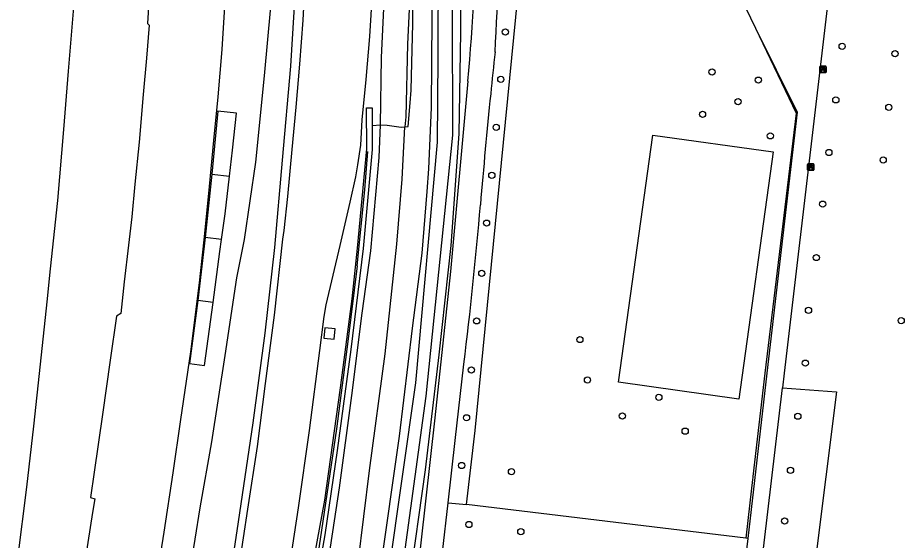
# Model space of a CAD drawing. Extents: x 157466 to 158888, y 383063 to 384677.
# Drawn here: x 157794.9 to 157935.1, y 383973.6 to 384056.1 of the extents above; entities that cross this region are included whole.
import ezdxf

# ---------------------------------------------------------------- set-up
doc = ezdxf.new("R2010")
doc.units = 0
for name, color, linetype in [('IMGEO_Bank', 7, 'Continuous'), ('IMGEO_Berm_groen', 7, 'Continuous'), ('IMGEO_Boom', 7, 'Continuous'), ('IMGEO_Geluidsscherm', 7, 'Continuous'), ('IMGEO_Grasland_overig', 7, 'Continuous'), ('IMGEO_Groenvoorziening', 7, 'Continuous'), ('IMGEO_Hek', 7, 'Continuous'), ('IMGEO_Loofbos', 7, 'Continuous'), ('IMGEO_Muur', 7, 'Continuous'), ('IMGEO_Rijbaan_autosnelweg', 7, 'Continuous'), ('IMGEO_Rijbaan_autoweg', 7, 'Continuous'), ('IMGEO_Rijbaan_lokaal_gesloten', 7, 'Continuous'), ('IMGEO_Voetpad_halfverhard', 7, 'Continuous'), ('IMGEO_Waterloop', 7, 'Continuous')]:
    doc.layers.add(name, color=color, linetype=linetype)

msp = doc.modelspace()

# ---------------------------------------------------------------- linework, layer by layer
at = {"layer": 'IMGEO_Bank'}
for p, q in [((157921.71, 384047.55), (157921.71, 384048.4)), ((157921.71, 384048.4), (157921.71, 384047.55)), ((157921.79, 384048.48), (157922.63, 384048.48)), ((157922.63, 384048.48), (157921.79, 384048.48)), ((157922.02, 384047.99), (157922.02, 384048.09)), ((157922.41, 384047.88), (157922.02, 384047.88)), ((157922.06, 384048.09), (157922.06, 384047.99)), ((157922.35, 384048.1), (157922.07, 384048.1)), ((157922.07, 384047.98), (157922.35, 384047.98)), ((157922.36, 384047.99), (157922.36, 384048.09)), ((157922.4, 384048.09), (157922.4, 384047.99)), ((157922.71, 384048.41), (157922.71, 384047.56)), ((157922.71, 384047.56), (157922.71, 384048.41)), ((157922.64, 384047.48), (157921.8, 384047.48)), ((157921.8, 384047.48), (157922.64, 384047.48)), ((157919.78, 384032.12), (157919.78, 384032.97)), ((157919.78, 384032.97), (157919.78, 384032.12)), ((157919.86, 384033.05), (157920.7, 384033.05)), ((157920.7, 384033.05), (157919.86, 384033.05)), ((157920.09, 384032.56), (157920.09, 384032.66)), ((157920.48, 384032.45), (157920.09, 384032.45)), ((157920.42, 384032.67), (157920.14, 384032.67)), ((157920.14, 384032.66), (157920.14, 384032.56)), ((157920.14, 384032.55), (157920.42, 384032.55)), ((157920.43, 384032.56), (157920.43, 384032.66)), ((157920.47, 384032.66), (157920.47, 384032.56)), ((157920.78, 384032.98), (157920.78, 384032.13)), ((157920.78, 384032.13), (157920.78, 384032.98)), ((157920.71, 384032.05), (157919.87, 384032.05)), ((157919.87, 384032.05), (157920.71, 384032.05))]:
    msp.add_line(p, q, dxfattribs=at)
for points in [[(157921.96, 384047.88), (157921.82, 384047.88), (157921.93, 384047.98), (157922.01, 384047.98)], [(157922.01, 384048.1), (157921.93, 384048.1), (157921.93, 384048.26), (157922.49, 384048.26), (157922.49, 384048.1), (157922.41, 384048.1)], [(157922.01, 384047.87), (157922.01, 384047.66), (157921.97, 384047.66), (157921.97, 384047.87)], [(157922.41, 384047.98), (157922.49, 384047.98), (157922.6, 384047.88), (157922.47, 384047.88)], [(157922.46, 384047.87), (157922.46, 384047.66), (157922.42, 384047.66), (157922.42, 384047.87)], [(157920.03, 384032.45), (157919.89, 384032.45), (157920, 384032.55), (157920.09, 384032.55)], [(157920.09, 384032.67), (157920, 384032.67), (157920, 384032.83), (157920.56, 384032.83), (157920.56, 384032.67), (157920.48, 384032.67)], [(157920.08, 384032.44), (157920.08, 384032.23), (157920.04, 384032.23), (157920.04, 384032.44)], [(157920.48, 384032.55), (157920.56, 384032.55), (157920.68, 384032.45), (157920.54, 384032.45)], [(157920.53, 384032.44), (157920.53, 384032.23), (157920.49, 384032.23), (157920.49, 384032.44)]]:
    msp.add_lwpolyline(points, dxfattribs=at)
for centre, radius, start, end in [((157921.79, 384048.4), 0.0779, 92.4484, 184.2845), ((157921.79, 384048.4), 0.0779, 92.4484, 184.2845), ((157921.96, 384047.87), 0.00671, 2.8957, 87.1043), ((157922.01, 384048.09), 0.00671, 2.8957, 87.1043), ((157922.01, 384047.99), 0.00671, 272.8957, 357.1043), ((157922.02, 384047.87), 0.00671, 92.8957, 177.1043), ((157922.07, 384048.09), 0.00671, 92.8957, 177.1043), ((157922.07, 384047.99), 0.00671, 182.8957, 267.1043), ((157922.35, 384048.09), 0.00671, 2.8957, 87.1043), ((157922.35, 384047.99), 0.00671, 272.8957, 357.1043), ((157922.41, 384048.09), 0.00671, 92.8957, 177.1043), ((157922.41, 384047.99), 0.00671, 182.8957, 267.1043), ((157922.41, 384047.87), 0.00671, 2.8957, 87.1043), ((157922.47, 384047.87), 0.00671, 92.8957, 177.1043), ((157922.63, 384048.4), 0.0779, 2.4484, 94.2845), ((157922.63, 384048.4), 0.0779, 2.4484, 94.2845), ((157921.79, 384047.56), 0.0779, 182.4484, 274.2845), ((157921.79, 384047.56), 0.0779, 182.4484, 274.2845), ((157922.63, 384047.56), 0.0779, 272.4484, 4.2845), ((157922.63, 384047.56), 0.0779, 272.4484, 4.2845), ((157919.86, 384032.97), 0.0779, 92.4484, 184.2845), ((157919.86, 384032.97), 0.0779, 92.4484, 184.2845), ((157920.03, 384032.44), 0.00671, 2.8957, 87.1043), ((157920.09, 384032.44), 0.00671, 92.8957, 177.1043), ((157920.09, 384032.66), 0.00671, 2.8957, 87.1043), ((157920.09, 384032.56), 0.00671, 272.8957, 357.1043), ((157920.14, 384032.66), 0.00671, 92.8957, 177.1043), ((157920.14, 384032.56), 0.00671, 182.8957, 267.1043), ((157920.42, 384032.66), 0.00671, 2.8957, 87.1043), ((157920.42, 384032.56), 0.00671, 272.8957, 357.1043), ((157920.48, 384032.66), 0.00671, 92.8957, 177.1043), ((157920.48, 384032.56), 0.00671, 182.8957, 267.1043), ((157920.48, 384032.44), 0.00671, 2.8957, 87.1043), ((157920.54, 384032.44), 0.00671, 92.8957, 177.1043), ((157920.71, 384032.97), 0.0779, 2.4484, 94.2845), ((157920.71, 384032.97), 0.0779, 2.4484, 94.2845), ((157919.86, 384032.13), 0.0779, 182.4484, 274.2845), ((157919.86, 384032.13), 0.0779, 182.4484, 274.2845), ((157920.71, 384032.13), 0.0779, 272.4484, 4.2845), ((157920.71, 384032.13), 0.0779, 272.4484, 4.2845)]:
    msp.add_arc(centre, radius, start, end, dxfattribs=at)
at = {"layer": 'IMGEO_Berm_groen'}
for points in [[(157858.17, 384208.7), (157858.18, 384208.66), (157860.85, 384182.07), (157862.19, 384164.89), (157863.93, 384135.96), (157864.6, 384112.81), (157864.58, 384094.39), (157864.9, 384064.51), (157864.89, 384053.85), (157864.64, 384037.78), (157863.37, 384020.14), (157861.47, 384002.87), (157859.31, 383984.71), (157856.72, 383966.38), (157846.25, 383894.23), (157844.01, 383877.86)], [(157852.22, 384039.2), (157852.41, 384049.84), (157852.79, 384058.74), (157853.27, 384065.36), (157853.02, 384071.09), (157852.82, 384078.14), (157852.74, 384086.6), (157852.74, 384094.99), (157853.15, 384101.64), (157853.11, 384108.28), (157853.21, 384117.41), (157852.96, 384127.48), (157852.6, 384136.21), (157852.3, 384146.2), (157851.7, 384155.4)], [(157865.81, 383979.2), (157867.19, 383990.9), (157873.95, 384059.5), (157874.73, 384106.58), (157877.75, 384106.61), (157877.64, 384111)], [(157838.88, 384063.14), (157837.98, 384048.47), (157836.67, 384033.64), (157835.46, 384019.83), (157833.95, 384006.31), (157832.06, 383992.1), (157829.72, 383976.48), (157827.43, 383961.35)], [(157821.36, 383963.82), (157823.69, 383978.67), (157825.53, 383989.1), (157827.68, 384002.75), (157829.5, 384015.04), (157830.7, 384021.09), (157832.52, 384033.34), (157833.86, 384046.95), (157834.87, 384057.87)], [(157828.35, 384031.1), (157828.83, 384035.23), (157829.45, 384041.05), (157826.48, 384041.37), (157825.56, 384031.42)], [(157850.91, 384039.1), (157852.22, 384039.2)], [(157825.56, 384031.42), (157824.5, 384021.43)], [(157827.1, 384021.1), (157827.65, 384025.16), (157828.35, 384031.1)], [(157824.5, 384021.43), (157823.32, 384011.47)], [(157825.79, 384011.12), (157826.83, 384019.18), (157827.1, 384021.1)], [(157823.32, 384011.47), (157822.03, 384001.51), (157824.37, 384001.2), (157825.79, 384011.12)], [(157844.89, 384005.33), (157845.05, 384006.97), (157843.43, 384007.13), (157843.28, 384005.49), (157844.89, 384005.33)], [(157862.94, 383979.48), (157865.81, 383979.2)]]:
    msp.add_lwpolyline(points, dxfattribs=at)
at = {"layer": 'IMGEO_Boom'}
for centre in [(157871.99, 384053.9), (157925.25, 384051.62), (157933.62, 384050.48), (157904.67, 384047.56), (157871.26, 384046.41), (157912, 384046.29), (157924.25, 384043.17), (157908.79, 384042.88), (157932.63, 384042), (157903.17, 384040.88), (157870.53, 384038.84), (157913.89, 384037.48), (157923.15, 384034.85), (157931.74, 384033.66), (157869.84, 384031.23), (157922.17, 384026.69), (157869.01, 384023.69), (157921.18, 384018.25), (157868.25, 384015.74), (157919.93, 384009.9), (157867.44, 384008.24), (157934.59, 384008.28), (157883.77, 384005.29), (157919.43, 384001.56), (157866.6, 384000.48), (157884.97, 383998.89), (157896.26, 383996.17), (157865.84, 383992.92), (157890.49, 383993.22), (157918.24, 383993.17), (157900.42, 383990.81), (157865.07, 383985.38), (157872.95, 383984.4), (157917.08, 383984.62), (157866.21, 383976.06), (157916.15, 383976.61), (157874.43, 383974.92)]:
    msp.add_circle(centre, 0.489, dxfattribs=at)
at = {"layer": 'IMGEO_Geluidsscherm'}
for points in [[(157848.52, 384016.96), (157849.74, 384028.97), (157850.22, 384035)], [(157848.52, 384016.96), (157847.09, 384005), (157845.26, 383991.16), (157842.92, 383975.14), (157840.54, 383959.32), (157838.34, 383945.42), (157835.84, 383929.47), (157833.35, 383913.53), (157830.65, 383895.76), (157828.83, 383883.78)]]:
    msp.add_lwpolyline(points, dxfattribs=at)
at = {"layer": 'IMGEO_Grasland_overig'}
for points in [[(157847.56, 383935.81), (157848.53, 383943.61), (157852.2, 383968.6), (157855.23, 383990.01), (157857.3, 384007.09), (157858.81, 384018.94), (157859.64, 384028.67), (157859.86, 384032.29), (157860.32, 384041.98), (157860.43, 384056.16), (157860.46, 384069.46), (157860.24, 384083.97), (157860.27, 384096.39), (157860.13, 384108.78), (157859.92, 384121.92), (157859.27, 384135.26), (157858.44, 384149.84), (157857.49, 384162.11)], [(157856.08, 384038.91), (157856.6, 384038.94), (157856.91, 384042.68), (157857.07, 384044.71), (157857.2, 384049.02), (157857.34, 384055.2), (157857.42, 384060.46), (157857.5, 384065.48), (157857.33, 384069.81), (157857.06, 384075), (157856.95, 384080.28), (157856.83, 384084.94), (157856.86, 384088.42), (157856.74, 384094.3), (157856.69, 384102.04), (157856.68, 384108.73), (157856.62, 384114.52), (157856.47, 384123.18), (157856.18, 384129.08), (157855.75, 384137.83), (157855.04, 384149.16), (157854.31, 384157.87)], [(157854.09, 384156.38), (157855.02, 384142.55), (157855.76, 384129.04), (157856.11, 384116.29), (157856.11, 384101.16), (157856.25, 384089.39), (157856.45, 384077.06), (157856.95, 384064.81), (157857.02, 384063.02), (157856.49, 384051.98), (157856.22, 384040.51), (157856.08, 384038.91)], [(157830.39, 383882.93), (157832.37, 383897.14), (157834.45, 383911.1), (157836.63, 383925.19), (157839.08, 383939.35), (157841.23, 383953.24), (157843.54, 383967.25), (157845.77, 383981.87), (157847.68, 383996.47), (157849.32, 384009.46), (157850.69, 384019.32), (157852.03, 384034.05), (157852.22, 384039.2)], [(157836.51, 383887.92), (157839.05, 383905.73), (157841.29, 383921.45), (157843.56, 383937.13), (157846.23, 383953.95), (157848.71, 383970.07), (157850.5, 383984.57), (157852.99, 384003.01), (157854.83, 384020.35), (157855.67, 384030.66), (157856.08, 384038.91)], [(157852.22, 384039.2), (157853.3, 384039.17), (157855.48, 384038.87), (157856.08, 384038.91)], [(157825.56, 384031.42), (157828.35, 384031.1)], [(157827.1, 384021.1), (157824.5, 384021.43)], [(157825.79, 384011.12), (157823.32, 384011.47)]]:
    msp.add_lwpolyline(points, dxfattribs=at)
at = {"layer": 'IMGEO_Groenvoorziening'}
for points in [[(157914.34, 384034.95), (157908.91, 383995.89), (157889.87, 383998.54), (157895.3, 384037.59), (157914.34, 384034.95)], [(157915.8, 383997.67), (157924.34, 383997.01), (157919.34, 383957.12)]]:
    msp.add_lwpolyline(points, dxfattribs=at)
at = {"layer": 'IMGEO_Hek'}
for points in [[(157865.81, 383979.2), (157867.19, 383990.9), (157873.95, 384059.5), (157874.73, 384106.58), (157877.75, 384106.61), (157877.64, 384111)], [(157911.55, 384054.5), (157917.96, 384041.07), (157913.02, 384000), (157911.12, 383983.65), (157911.11, 383983.51)], [(157911.11, 383983.51), (157911.06, 383983.18)], [(157911.06, 383983.18), (157910.63, 383979.46), (157909.99, 383973.91)], [(157909.99, 383973.91), (157865.81, 383979.2)], [(157910.31, 383973.87), (157909.99, 383973.91)]]:
    msp.add_lwpolyline(points, dxfattribs=at)
at = {"layer": 'IMGEO_Loofbos'}
msp.add_lwpolyline([(157910.31, 383973.87), (157909.99, 383973.91), (157865.81, 383979.2)], dxfattribs=at)
at = {"layer": 'IMGEO_Muur'}
for points in [[(157827.59, 383876.55), (157831.13, 383900.44), (157833.57, 383916.33), (157834.8, 383924.3), (157836.04, 383932.19), (157839.07, 383956.17), (157843.45, 383979.89), (157845.9, 383997.67), (157847.74, 384011.75), (157848.62, 384019.74), (157850.07, 384035.41), (157850.01, 384041.91), (157850.9, 384041.91), (157850.91, 384039.1)], [(157850.91, 384039.1), (157850.93, 384035.34), (157849.47, 384019.68), (157847.55, 384003.71), (157845.38, 383987.75), (157843.42, 383974.4), (157840.14, 383955.91), (157836.8, 383932.1), (157835.56, 383924.18), (157831.87, 383900.29), (157828.37, 383876.46)]]:
    msp.add_lwpolyline(points, dxfattribs=at)
at = {"layer": 'IMGEO_Rijbaan_autosnelweg'}
for points in [[(157828.2, 384145.36), (157828.61, 384136.35), (157828.93, 384126.05), (157829.05, 384116.41), (157829.1, 384105.96), (157829.09, 384095.39), (157828.86, 384085.8), (157828.38, 384073.98), (157827.82, 384063.27), (157827.51, 384057.08), (157827.15, 384051.12), (157826.51, 384043.64), (157825.82, 384036.75), (157825.13, 384029.5), (157824.27, 384021.03), (157823.56, 384014.27), (157822.17, 384003.35), (157820.59, 383992.63), (157819.38, 383984.22), (157817.95, 383974.83), (157816.74, 383967.2)], [(157794.86, 383970.67), (157796.28, 383981.97), (157797.4, 383991.62), (157798.46, 384001.39), (157799.53, 384011.26), (157800.04, 384016.44), (157801.18, 384027.28), (157802.15, 384038.5), (157802.91, 384047.69), (157803.66, 384057.2), (157804.29, 384068.13), (157804.89, 384080.56), (157805.17, 384089.86), (157805.35, 384101.13), (157805.36, 384112.06), (157805.24, 384121.66), (157805, 384131.84), (157804.6, 384141.15)], [(157815.82, 384062.28), (157815.38, 384055.25), (157815.63, 384054.99), (157815.22, 384049.78), (157814.72, 384044.01), (157814.05, 384036.51), (157813.39, 384029.86), (157812.88, 384024.69), (157812.35, 384020.21), (157811.7, 384014.39), (157811.17, 384009.43), (157810.46, 384009.01), (157809.46, 384002.02), (157808.28, 383993.46), (157806.95, 383984.31), (157806.35, 383980.32), (157807.04, 383980.11), (157806.68, 383977.93), (157805.6, 383970.84)]]:
    msp.add_lwpolyline(points, dxfattribs=at)
at = {"layer": 'IMGEO_Rijbaan_autoweg'}
for points in [[(157840.35, 384063.74), (157839.95, 384055.79), (157839.44, 384048.8), (157838.85, 384042.03), (157838.23, 384035.31), (157837.52, 384027.92), (157836.92, 384022.53), (157836.75, 384021.15), (157835.39, 384009.13), (157833.99, 383998.32), (157832.7, 383988.37), (157831.21, 383978.46), (157829.83, 383969.43)], [(157837.02, 383963.8), (157839.27, 383978.67), (157840.99, 383990.9), (157842.63, 384003.57), (157843.31, 384008.94), (157843.66, 384010.8), (157845.85, 384020.13), (157847.41, 384027.01), (157848.33, 384031.02), (157848.66, 384032.91), (157849.12, 384036.02), (157849.34, 384040.03), (157849.95, 384046.37), (157850.56, 384053.19), (157850.96, 384060.08)]]:
    msp.add_lwpolyline(points, dxfattribs=at)
at = {"layer": 'IMGEO_Rijbaan_lokaal_gesloten'}
for points in [[(157866.02, 384046.12), (157863.31, 384016.03), (157860.85, 383992.92), (157852.75, 383920.97), (157847.71, 383874.01)], [(157862.94, 383979.48), (157864.06, 383989.36), (157865.42, 384001.4)], [(157861.54, 383964.38), (157861.6, 383964.97), (157861.35, 383965.38), (157862.06, 383971.68), (157862.94, 383979.48)]]:
    msp.add_lwpolyline(points, dxfattribs=at)
for centre, radius, start, end in [((157364.26, 384078.43), 506.86, 356.8677, 359.716), ((157599.77, 384072.66), 267.57, 354.3084, 0.165), ((158853.97, 383943.62), 989.43, 173.78467, 174.16933), ((158866.4, 383942.65), 1001.89, 174.18672, 175.19338), ((157185.27, 384084.55), 685.22, 353.03025, 355.14894)]:
    msp.add_arc(centre, radius, start, end, dxfattribs=at)
at = {"layer": 'IMGEO_Voetpad_halfverhard'}
for points in [[(157931.33, 384129.37), (157916.07, 384000), (157915.8, 383997.67)], [(157928.61, 384127.88), (157926.15, 384106.55), (157925.44, 384100.4), (157920.92, 384098.34), (157924.16, 384091.1), (157920.07, 384089.39), (157923.11, 384082.08), (157911.7, 384077.22), (157906.26, 384065.38), (157909.23, 384059.34), (157911.55, 384054.5), (157918.13, 384041.21), (157913.34, 384000), (157910.31, 383973.87)], [(157919.34, 383957.12), (157911.16, 383958.48), (157915.8, 383997.67)], [(157910.31, 383973.87), (157909.29, 383965.11), (157908.55, 383958.73), (157906.04, 383959.03)]]:
    msp.add_lwpolyline(points, dxfattribs=at)
at = {"layer": 'IMGEO_Waterloop'}
for points in [[(157822.28, 383690.11), (157822.13, 383688.61), (157821.49, 383688.03), (157820.86, 383688.08), (157820.41, 383688.54), (157820.09, 383689.44), (157822.52, 383716.23), (157824.29, 383732.94), (157825.96, 383747.29), (157827.6, 383760.56), (157829.08, 383771.22), (157835.28, 383829.82), (157844.46, 383904.34), (157853.54, 383968.46), (157857.83, 383998.44), (157861.27, 384036.48), (157861.36, 384049.9), (157861.42, 384064.77), (157861.27, 384083.53), (157861.36, 384107.4), (157860, 384141.92)], [(157862.28, 384142.51), (157863.13, 384099.8), (157863.51, 384076.44), (157863.64, 384037.59), (157859.39, 383996.32), (157855.23, 383965.95), (157846.82, 383907.02), (157840.83, 383861.49), (157834.34, 383804.3), (157832.09, 383784), (157830.56, 383771.77), (157827.71, 383752.07), (157822.28, 383690.11)]]:
    msp.add_lwpolyline(points, dxfattribs=at)

doc.saveas('drawing.dxf')
